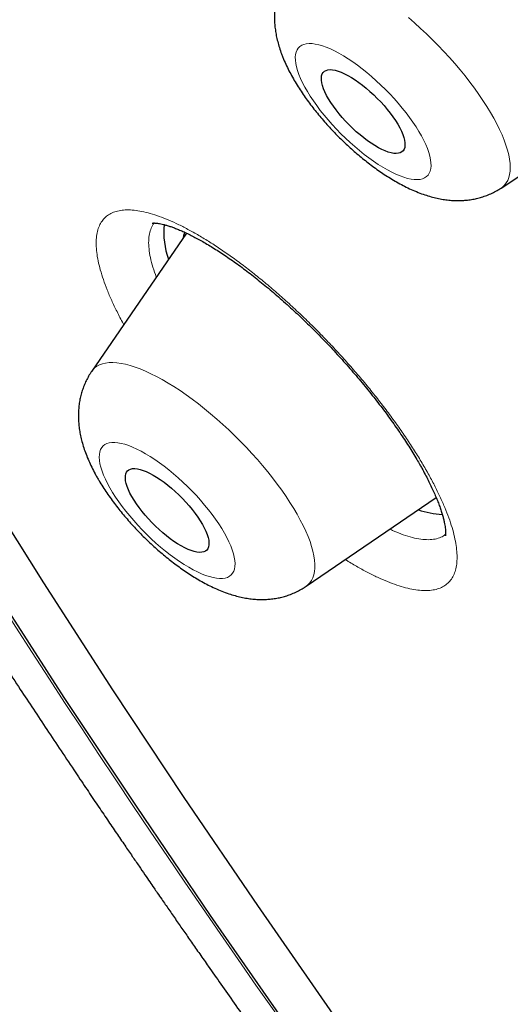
# Model space of a CAD drawing. Header units: millimetres. Extents: x 8 to 450, y 12 to 574.
# Tile 16 of 656: x 370.27 to 374.21, y 165.17 to 173.08. Entities that reach past the tile are written whole.
import ezdxf

# ---------------------------------------------------------------- set-up
doc = ezdxf.new("R2010")
doc.units = ezdxf.units.MM

msp = doc.modelspace()

# ---------------------------------------------------------------- linework, layer by layer
at = {"color": 7, "linetype": 'Continuous', "lineweight": 30}
for p, q in [((374.1368, 171.7299), (375.211, 172.4373)), ((371.6064, 171.3679), (370.8452, 170.2565)), ((372.5688, 168.5286), (373.6148, 169.2413))]:
    msp.add_line(p, q, dxfattribs=at)
at = {"color": 7, "linetype": 'Continuous', "lineweight": 30, "flags": 128}
for points in [[(372.4144, 165.0007), (371.8009, 165.8823), (371.2044, 166.7602), (370.6253, 167.6338), (370.0642, 168.5026), (369.5212, 169.366), (368.9969, 170.2232), (368.4916, 171.0739), (368.0056, 171.9173), (367.5392, 172.7529), (367.0929, 173.5802), (366.6668, 174.3985), (366.2613, 175.2073), (365.8766, 176.0061), (365.5131, 176.7942), (365.1709, 177.5712), (364.8504, 178.3366), (364.5516, 179.0897), (364.2749, 179.8301), (364.0204, 180.5573), (363.7883, 181.2708)], [(372.7877, 165.0891), (372.1802, 165.9619), (371.5896, 166.8311), (371.0163, 167.6961), (370.4607, 168.5563), (369.9231, 169.4111), (369.404, 170.2599), (368.9037, 171.1021), (368.4225, 171.9372), (367.9608, 172.7646), (367.5188, 173.5836), (367.0969, 174.3938), (366.6955, 175.1946), (366.3146, 175.9855), (365.9547, 176.7658), (365.6159, 177.5351), (365.2985, 178.2929), (365.0027, 179.0386), (364.7287, 179.7717), (364.4767, 180.4917), (364.2469, 181.1981)], [(373.3457, 172.1608), (373.3542, 172.1362), (373.3601, 172.1133), (373.3632, 172.0923), (373.3637, 172.0733), (373.3615, 172.0564), (373.3565, 172.0419), (373.3489, 172.0299), (373.3388, 172.0203), (373.3261, 172.0134), (373.311, 172.0091), (373.2937, 172.0076), (373.2742, 172.0087), (373.2527, 172.0126), (373.2294, 172.0191), (373.2045, 172.0282), (373.1781, 172.0399), (373.1505, 172.0541), (373.122, 172.0706), (373.0927, 172.0892), (373.0628, 172.11), (373.0327, 172.1326), (373.0026, 172.157), (372.9726, 172.1828), (372.9431, 172.21), (372.9142, 172.2382), (372.8863, 172.2673), (372.8595, 172.297), (372.8341, 172.3271), (372.8102, 172.3573), (372.7881, 172.3874), (372.7679, 172.4172), (372.7498, 172.4464), (372.7339, 172.4748), (372.7204, 172.5021), (372.7094, 172.5282), (372.7009, 172.5528), (372.695, 172.5757), (372.6919, 172.5967), (372.6914, 172.6157), (372.6936, 172.6325), (372.6986, 172.6471), (372.7062, 172.6591), (372.7163, 172.6687), (372.729, 172.6756), (372.7441, 172.6799), (372.7614, 172.6814), (372.7809, 172.6803), (372.8024, 172.6764), (372.8257, 172.6699), (372.8506, 172.6607), (372.877, 172.649), (372.9046, 172.6349), (372.9331, 172.6184), (372.9624, 172.5997), (372.9923, 172.579), (373.0224, 172.5564), (373.0525, 172.532), (373.0825, 172.5062), (373.112, 172.479), (373.1409, 172.4508), (373.1688, 172.4217), (373.1956, 172.392), (373.221, 172.3619), (373.2449, 172.3317), (373.267, 172.3015), (373.2872, 172.2718), (373.3053, 172.2426), (373.3212, 172.2142), (373.3347, 172.1869), (373.3457, 172.1608)], [(371.5928, 171.3747), (371.5841, 171.3489), (371.5794, 171.3285)], [(371.7354, 169.0261), (371.7505, 168.998), (371.7631, 168.9711), (371.7733, 168.9456), (371.7808, 168.9215), (371.7857, 168.8993), (371.788, 168.8789), (371.7875, 168.8607), (371.7843, 168.8446), (371.7785, 168.831), (371.77, 168.8198), (371.7589, 168.8111), (371.7454, 168.8051), (371.7295, 168.8018), (371.7114, 168.8012), (371.6912, 168.8033), (371.669, 168.8081), (371.6451, 168.8155), (371.6197, 168.8255), (371.5929, 168.8381), (371.565, 168.8531), (371.5361, 168.8703), (371.5066, 168.8898), (371.4766, 168.9112), (371.4465, 168.9344), (371.4164, 168.9593), (371.3865, 168.9856), (371.3572, 169.0132), (371.3287, 169.0417), (371.3011, 169.0711), (371.2748, 169.101), (371.2499, 169.1311), (371.2266, 169.1613), (371.2051, 169.1914), (371.1856, 169.221), (371.1683, 169.2499), (371.1532, 169.278), (371.1405, 169.3049), (371.1304, 169.3304), (371.1228, 169.3545), (371.1179, 169.3767), (371.1157, 169.3971), (371.1161, 169.4153), (371.1193, 169.4314), (371.1252, 169.4451), (371.1337, 169.4563), (371.1447, 169.4649), (371.1583, 169.4709), (371.1741, 169.4742), (371.1923, 169.4748), (371.2125, 169.4727), (371.2346, 169.468), (371.2585, 169.4605), (371.2839, 169.4505), (371.3107, 169.4379), (371.3387, 169.4229), (371.3675, 169.4057), (371.397, 169.3862), (371.427, 169.3648), (371.4572, 169.3416), (371.4873, 169.3167), (371.5171, 169.2904), (371.5464, 169.2628), (371.575, 169.2343), (371.6025, 169.2049), (371.6289, 169.1751), (371.6538, 169.1449), (371.6771, 169.1147), (371.6986, 169.0846), (371.718, 169.055), (371.7354, 169.0261)]]:
    msp.add_lwpolyline(points, dxfattribs=at)
at = {"color": 252, "linetype": 'Continuous', "lineweight": 0, "flags": 128}
for points in [[(373.3918, 173.1001), (373.4409, 173.0574), (373.4895, 173.0135), (373.5375, 172.9684), (373.5848, 172.9222), (373.6313, 172.8751), (373.6768, 172.8273), (373.7212, 172.7788), (373.7643, 172.7299), (373.8061, 172.6806), (373.8464, 172.6311), (373.8851, 172.5816), (373.922, 172.5322), (373.9571, 172.483), (373.9903, 172.4341), (374.0215, 172.3859), (374.0505, 172.3382), (374.0773, 172.2914), (374.1019, 172.2455), (374.124, 172.2008), (374.1438, 172.1572), (374.161, 172.1149)], [(372.511, 172.6427), (372.5246, 172.61), (372.5407, 172.5759), (372.5591, 172.5408), (372.5797, 172.5047), (372.6026, 172.4679), (372.6276, 172.4304), (372.6544, 172.3925), (372.6831, 172.3544), (372.7135, 172.3162), (372.7454, 172.2782), (372.7787, 172.2405), (372.8132, 172.2033), (372.8488, 172.1668), (372.8852, 172.1311), (372.9223, 172.0965), (372.9599, 172.0631), (372.9979, 172.0311), (373.036, 172.0006), (373.074, 171.9717), (373.1118, 171.9447), (373.1492, 171.9197), (373.1861, 171.8967), (373.2221, 171.8759), (373.2572, 171.8573), (373.2912, 171.8412), (373.3239, 171.8275), (373.3552, 171.8163), (373.3848, 171.8077), (373.4127, 171.8017), (373.4388, 171.7983), (373.4628, 171.7976), (373.4848, 171.7996), (373.5044, 171.8042), (373.5218, 171.8115), (373.5368, 171.8214), (373.5492, 171.8338), (373.5592, 171.8487), (373.5665, 171.866), (373.5713, 171.8856), (373.5733, 171.9075), (373.5727, 171.9315), (373.5695, 171.9575), (373.5636, 171.9854), (373.5551, 172.0151), (373.5441, 172.0463), (373.5305, 172.079), (373.5144, 172.113), (373.496, 172.1482), (373.4754, 172.1842), (373.4525, 172.2211), (373.4276, 172.2586), (373.4007, 172.2965), (373.372, 172.3346), (373.3416, 172.3728), (373.3097, 172.4108), (373.2764, 172.4485), (373.2419, 172.4857), (373.2063, 172.5222), (373.1699, 172.5579), (373.1328, 172.5925), (373.0952, 172.6259), (373.0572, 172.6579), (373.0192, 172.6884), (372.9811, 172.7172), (372.9433, 172.7442), (372.9059, 172.7693), (372.869, 172.7923), (372.833, 172.8131), (372.7979, 172.8316), (372.7639, 172.8478), (372.7312, 172.8615), (372.6999, 172.8727), (372.6703, 172.8813), (372.6424, 172.8873), (372.6163, 172.8906), (372.5923, 172.8913), (372.5704, 172.8894), (372.5507, 172.8847), (372.5333, 172.8775), (372.5183, 172.8676), (372.5059, 172.8552), (372.4959, 172.8403), (372.4886, 172.823), (372.4838, 172.8034), (372.4818, 172.7815), (372.4824, 172.7575), (372.4856, 172.7315), (372.4915, 172.7036), (372.5, 172.6739), (372.511, 172.6427)], [(374.161, 172.1149), (374.1757, 172.0742), (374.1879, 172.035), (374.1974, 171.9975), (374.2043, 171.9618), (374.2086, 171.928), (374.2101, 171.8962), (374.209, 171.8666), (374.2052, 171.8391), (374.1988, 171.8139), (374.1897, 171.791), (374.178, 171.7706), (374.1637, 171.7526), (374.1468, 171.7372), (374.1368, 171.7299)], [(370.8452, 170.2565), (370.8531, 170.267), (370.8689, 170.2835), (370.8873, 170.2974), (370.9081, 170.3087), (370.9314, 170.3174), (370.9569, 170.3234), (370.9848, 170.3267), (371.0148, 170.3274), (371.0469, 170.3254), (371.0809, 170.3207), (371.1169, 170.3133), (371.1547, 170.3033), (371.1941, 170.2907), (371.2351, 170.2755), (371.2775, 170.2578), (371.3213, 170.2375), (371.3662, 170.2149), (371.4122, 170.1899), (371.4592, 170.1626), (371.5069, 170.1332), (371.5552, 170.1016), (371.6041, 170.068), (371.6533, 170.0324), (371.7027, 169.9951), (371.7522, 169.956), (371.8016, 169.9153), (371.8508, 169.8732), (371.8996, 169.8297), (371.948, 169.785), (371.9956, 169.7392), (372.0425, 169.6924), (372.0885, 169.6448), (372.1334, 169.5965), (372.1771, 169.5477), (372.2195, 169.4985), (372.2604, 169.449), (372.2998, 169.3994), (372.3374, 169.3499), (372.3733, 169.3005), (372.4073, 169.2515), (372.4393, 169.2029), (372.4692, 169.1549), (372.497, 169.1077)], [(370.9915, 169.3197), (371.0131, 169.2832), (371.0368, 169.2461), (371.0626, 169.2085), (371.0902, 169.1704), (371.1196, 169.1323), (371.1507, 169.0941), (371.1832, 169.0562), (371.217, 169.0187), (371.2519, 168.9818), (371.2878, 168.9456), (371.3246, 168.9103), (371.3619, 168.8762), (371.3997, 168.8433), (371.4377, 168.8119), (371.4758, 168.7821), (371.5138, 168.754), (371.5515, 168.7278), (371.5887, 168.7035), (371.6252, 168.6814), (371.6609, 168.6615), (371.6955, 168.644), (371.729, 168.6288), (371.7612, 168.6161), (371.7918, 168.606), (371.8207, 168.5984), (371.8479, 168.5935), (371.8731, 168.5912), (371.8963, 168.5916), (371.9174, 168.5947), (371.9361, 168.6004), (371.9525, 168.6087), (371.9665, 168.6196), (371.9779, 168.6331), (371.9868, 168.649), (371.9931, 168.6672), (371.9967, 168.6878), (371.9977, 168.7106), (371.996, 168.7354), (371.9917, 168.7622), (371.9847, 168.7908), (371.9752, 168.8212), (371.9631, 168.853), (371.9485, 168.8863), (371.9315, 168.9208), (371.9121, 168.9563), (371.8905, 168.9928), (371.8668, 169.0299), (371.8411, 169.0676), (371.8134, 169.1056), (371.784, 169.1437), (371.753, 169.1819), (371.7205, 169.2198), (371.6867, 169.2573), (371.6517, 169.2942), (371.6158, 169.3304), (371.5791, 169.3657), (371.5417, 169.3998), (371.504, 169.4327), (371.4659, 169.4641), (371.4278, 169.4939), (371.3899, 169.522), (371.3522, 169.5482), (371.315, 169.5725), (371.2784, 169.5946), (371.2428, 169.6145), (371.2081, 169.6321), (371.1746, 169.6472), (371.1425, 169.6599), (371.1119, 169.67), (371.0829, 169.6776), (371.0557, 169.6825), (371.0305, 169.6848), (371.0073, 169.6844), (370.9863, 169.6813), (370.9675, 169.6756), (370.9511, 169.6673), (370.9372, 169.6564), (370.9257, 169.6429), (370.9169, 169.627), (370.9106, 169.6088), (370.9069, 169.5882), (370.906, 169.5654), (370.9076, 169.5406), (370.912, 169.5138), (370.9189, 169.4852), (370.9285, 169.4548), (370.9406, 169.423), (370.9552, 169.3897), (370.9722, 169.3552), (370.9915, 169.3197)], [(372.497, 169.1077), (372.5224, 169.0614), (372.5456, 169.0161), (372.5663, 168.972), (372.5845, 168.9292), (372.6003, 168.8878), (372.6135, 168.8479), (372.6241, 168.8097), (372.632, 168.7732), (372.6373, 168.7386), (372.6399, 168.706), (372.6399, 168.6755), (372.6371, 168.6471), (372.6317, 168.621), (372.6236, 168.5972), (372.613, 168.5757), (372.5997, 168.5568), (372.5838, 168.5403), (372.5658, 168.5266)]]:
    msp.add_lwpolyline(points, dxfattribs=at)
at = {"color": 7, "linetype": 'Continuous', "lineweight": 30}
for centre, radius, start, end in [((372.0778, 171.3758), 0.653, 174.69399, 199.52329), ((373.7266, 169.9291), 0.8259, 251.99999, 265.63977)]:
    msp.add_arc(centre, radius, start, end, dxfattribs=at)
at = {"color": 252, "linetype": 'Continuous', "lineweight": 0}
for points, knots in [([(364.4884, 195.4899), (364.5249, 195.5311), (364.765, 195.8021), (365.3112, 196.2003), (366.1301, 196.6762), (367.059, 197.033), (368.0826, 197.2816), (369.2012, 197.4182), (370.4103, 197.443), (371.7063, 197.3559), (373.085, 197.1571), (374.5423, 196.8473), (376.0734, 196.4274), (377.6735, 195.8987), (379.3377, 195.263), (381.0606, 194.5222), (382.8369, 193.6786), (384.661, 192.735), (386.5271, 191.6942), (388.4294, 190.5595), (390.3619, 189.3346), (392.3184, 188.0232), (394.2929, 186.6295), (396.2792, 185.1579), (398.2709, 183.613), (400.2618, 181.9997), (402.2456, 180.3231), (404.2162, 178.5883), (406.1673, 176.8009), (408.0927, 174.9666), (409.9865, 173.091), (411.8426, 171.1801), (413.6552, 169.2399), (415.4186, 167.2765), (417.1273, 165.296), (418.7759, 163.3048), (420.3591, 161.309), (421.8721, 159.3149), (423.31, 157.3289), (424.6684, 155.3572), (425.9429, 153.4059), (427.1295, 151.4813), (428.2246, 149.5893), (429.2246, 147.7359), (430.1265, 145.927), (430.9273, 144.1683), (431.6246, 142.4652), (432.2162, 140.8231), (432.7002, 139.2473), (433.075, 137.7426), (433.3396, 136.3138), (433.493, 134.9654), (433.5349, 133.7017), (433.465, 132.5265), (433.2834, 131.4438), (432.9917, 130.456), (432.5868, 129.5702), (432.1181, 128.8268), (431.7347, 128.4289), (431.5641, 128.2518)], [0, 0, 0, 0, 0.003203, 0.021066, 0.038929, 0.056792, 0.074655, 0.092519, 0.110382, 0.128245, 0.146108, 0.163971, 0.181834, 0.199697, 0.21756, 0.235424, 0.253287, 0.27115, 0.289013, 0.306876, 0.324739, 0.342602, 0.360465, 0.378329, 0.396192, 0.414055, 0.431918, 0.449781, 0.467644, 0.485507, 0.50337, 0.521234, 0.539097, 0.55696, 0.574823, 0.592686, 0.610549, 0.628412, 0.646275, 0.664139, 0.682002, 0.699865, 0.717728, 0.735591, 0.753454, 0.771317, 0.78918, 0.807044, 0.824907, 0.84277, 0.860633, 0.878496, 0.896359, 0.914222, 0.932085, 0.949949, 0.967812, 0.985675, 1, 1, 1, 1]), ([(391.7592, 143.6363), (388.2797, 146.6967), (380.5749, 154.2454), (370.5129, 166.929), (365.9574, 175.3717), (364.5173, 179.1095)], [0.475075, 0.475075, 0.475075, 0.475075, 0.785398, 1.178097, 1.570796, 1.570796, 1.570796, 1.570796]), ([(371.1031, 170.6331), (371.1018, 170.6353), (371.0816, 170.6708), (371.0487, 170.7355), (371.005, 170.8265), (370.9685, 170.9125), (370.9379, 170.9946), (370.9136, 171.0723), (370.8958, 171.1451), (370.8847, 171.2127), (370.8802, 171.275), (370.8821, 171.3317), (370.8906, 171.3825), (370.9056, 171.427), (370.9272, 171.4651), (370.9553, 171.4966), (370.9895, 171.5216), (371.0298, 171.5398), (371.0759, 171.5512), (371.1279, 171.5554), (371.1854, 171.5526), (371.2482, 171.543), (371.3157, 171.5265), (371.3878, 171.5033), (371.4644, 171.4731), (371.545, 171.4363), (371.6293, 171.3931), (371.7166, 171.3437), (371.8066, 171.2884), (371.8991, 171.2272), (371.9937, 171.1604), (372.0899, 171.0884), (372.1872, 171.0117), (372.2849, 170.9306), (372.3828, 170.8452), (372.4807, 170.756), (372.578, 170.6634), (372.6741, 170.568), (372.7684, 170.4703), (372.8607, 170.3705), (372.9507, 170.2691), (373.0381, 170.1664), (373.1221, 170.0632), (373.2023, 169.9601), (373.2784, 169.8574), (373.3503, 169.7554), (373.4175, 169.6545), (373.4803, 169.5553), (373.5176, 169.491), (373.5362, 169.459)], [0, 0, 0, 0, 0.001532, 0.024033, 0.045648, 0.067337, 0.089051, 0.11074, 0.132355, 0.153969, 0.175657, 0.19737, 0.219058, 0.240673, 0.262302, 0.284005, 0.305733, 0.327436, 0.349065, 0.370719, 0.392446, 0.414199, 0.435927, 0.457581, 0.479254, 0.501002, 0.522774, 0.544522, 0.566196, 0.587875, 0.609629, 0.631408, 0.653162, 0.674842, 0.696512, 0.718256, 0.740025, 0.761769, 0.783438, 0.805086, 0.826808, 0.848555, 0.870277, 0.891924, 0.913491, 0.93513, 0.956794, 0.978434, 1, 1, 1, 1]), ([(371.3486, 171.4487), (371.348, 171.4481), (371.3369, 171.4376), (371.3229, 171.4089), (371.3077, 171.362), (371.302, 171.3058), (371.3046, 171.2423), (371.3161, 171.1713), (371.3353, 171.0956), (371.3547, 171.0407), (371.3641, 171.0142)], [0, 0, 0, 0, 0.007317, 0.150423, 0.293397, 0.43688, 0.580363, 0.723336, 0.866288, 1, 1, 1, 1]), ([(373.5362, 169.459), (373.5365, 169.4585), (373.5548, 169.4262), (373.5895, 169.3629), (373.6354, 169.2713), (373.6756, 169.1831), (373.7096, 169.0988), (373.7374, 169.0187), (373.7586, 168.9434), (373.7734, 168.8728), (373.7817, 168.8073), (373.7835, 168.7474), (373.7788, 168.6934), (373.7673, 168.6455), (373.7492, 168.6038), (373.7248, 168.5684), (373.6941, 168.5396), (373.6573, 168.5176), (373.6144, 168.5026), (373.5655, 168.4945), (373.511, 168.4932), (373.4513, 168.4989), (373.3865, 168.5114), (373.3169, 168.531), (373.2426, 168.5575), (373.1641, 168.5906), (373.082, 168.63), (372.9964, 168.6762), (372.9304, 168.7143), (372.8922, 168.7387), (372.8844, 168.7437)], [0, 0, 0, 0, 0.000508, 0.038451, 0.076523, 0.11464, 0.152712, 0.190655, 0.228597, 0.266668, 0.304783, 0.342855, 0.380797, 0.418765, 0.456862, 0.495004, 0.533101, 0.57107, 0.60908, 0.647219, 0.685403, 0.723543, 0.761553, 0.799603, 0.837782, 0.876005, 0.914185, 0.952234, 0.990303, 1, 1, 1, 1]), ([(373.2427, 168.9878), (373.2519, 168.9834), (373.2896, 168.9652), (373.3506, 168.9421), (373.4249, 168.919), (373.4924, 168.9058), (373.5531, 168.9018), (373.6069, 168.9067), (373.652, 168.9218), (373.6795, 168.9358), (373.6896, 168.9471), (373.69, 168.9475)], [0, 0, 0, 0, 0.043734, 0.180015, 0.315812, 0.45148, 0.587632, 0.723783, 0.859451, 0.994968, 1, 1, 1, 1])]:
    msp.add_open_spline(points, degree=3, knots=knots, dxfattribs=at)
at = {"color": 7, "linetype": 'Continuous', "lineweight": 30}
for points, knots in [([(364.4871, 195.501), (364.4767, 195.4906), (364.4575, 195.4715), (364.432, 195.446), (364.4119, 195.4259), (364.3968, 195.4106), (364.3755, 195.389), (364.3462, 195.3593), (364.3095, 195.3215), (364.2727, 195.2833), (364.238, 195.2468), (364.2064, 195.2131), (364.1777, 195.1823), (364.1499, 195.1523), (364.1214, 195.121), (364.092, 195.0885), (364.0597, 195.0524), (364.025, 195.0131), (363.9894, 194.9722), (363.9552, 194.9324), (363.9211, 194.8923), (363.8856, 194.8498), (363.8506, 194.8074), (363.8178, 194.767), (363.7889, 194.7311), (363.762, 194.6972), (363.7384, 194.6672), (363.7173, 194.64), (363.6974, 194.6142), (363.6761, 194.5864), (363.6528, 194.5556), (363.6282, 194.5228), (363.6043, 194.4905), (363.5829, 194.4613), (363.5639, 194.4352), (363.5463, 194.4108), (363.5289, 194.3865), (363.5132, 194.3643), (363.4984, 194.3433), (363.4842, 194.323), (363.4687, 194.3007), (363.453, 194.2779), (363.4382, 194.2563), (363.4249, 194.2368), (363.4129, 194.2191), (363.4, 194.1998), (363.3856, 194.1783), (363.3693, 194.1536), (363.352, 194.1272), (363.3361, 194.1028), (363.3218, 194.0807), (363.3094, 194.0613), (363.2966, 194.0413), (363.2843, 194.0219), (363.2733, 194.0043), (363.2634, 193.9885), (363.2538, 193.9731), (363.2432, 193.956), (363.2318, 193.9374), (363.2206, 193.9191), (363.2108, 193.9031), (363.2023, 193.889), (363.1885, 193.8661), (363.1692, 193.8339), (363.1448, 193.7924), (363.1208, 193.751), (363.0969, 193.7094), (363.076, 193.6723), (363.058, 193.6401), (363.0425, 193.6121), (363.027, 193.5838), (363.0119, 193.556), (362.997, 193.5282), (362.9762, 193.4893), (362.9492, 193.4378), (362.9172, 193.3756), (362.8853, 193.3122), (362.8543, 193.2492), (362.8229, 193.1841), (362.7939, 193.1224), (362.7652, 193.0603), (362.745, 193.0157), (362.7311, 192.9844), (362.7243, 192.9692), (362.7171, 192.9526), (362.7087, 192.9336), (362.7, 192.9136), (362.6919, 192.8947), (362.6846, 192.8778), (362.6775, 192.8611), (362.6696, 192.8426), (362.6609, 192.8219), (362.6519, 192.8005), (362.6434, 192.78), (362.6355, 192.7608), (362.6276, 192.7416), (362.6193, 192.7211), (362.6106, 192.6995), (362.6022, 192.6787), (362.5948, 192.6601), (362.5882, 192.6432), (362.5814, 192.626), (362.5715, 192.6005), (362.5591, 192.5686), (362.5453, 192.5323), (362.5328, 192.4989), (362.5206, 192.4662), (362.5081, 192.4321), (362.4962, 192.3993), (362.4848, 192.3675), (362.4741, 192.3372), (362.4636, 192.3071), (362.454, 192.2793), (362.4451, 192.2534), (362.4361, 192.227), (362.4265, 192.1981), (362.4162, 192.1671), (362.4059, 192.1357), (362.3962, 192.1057), (362.3872, 192.0778), (362.3784, 192.0499), (362.3692, 192.0205), (362.3587, 191.9865), (362.3476, 191.9503), (362.3364, 191.9128), (362.3258, 191.8768), (362.3167, 191.8456), (362.3093, 191.8199), (362.3036, 191.8002), (362.2982, 191.7809), (362.2922, 191.7598), (362.2836, 191.7288), (362.2731, 191.6905), (362.2631, 191.6531), (362.2554, 191.6244), (362.2498, 191.6031), (362.2443, 191.5819), (362.2389, 191.5611), (362.2335, 191.5399), (362.2278, 191.5171), (362.2208, 191.4894), (362.2127, 191.4565), (362.204, 191.4207), (362.1957, 191.3859), (362.1882, 191.354), (362.1814, 191.3247), (362.1744, 191.2943), (362.1669, 191.261), (362.1586, 191.2238), (362.1505, 191.1863), (362.1417, 191.1451), (362.132, 191.099), (362.1216, 191.048), (362.1116, 190.998), (362.1024, 190.9501), (362.0932, 190.9018), (362.0852, 190.8585), (362.0783, 190.8199), (362.0724, 190.7865), (362.0662, 190.7508), (362.0595, 190.7118), (362.0528, 190.6713), (362.0464, 190.632), (362.0409, 190.597), (362.0354, 190.5614), (362.0297, 190.524), (362.0236, 190.4831), (362.0177, 190.4423), (362.012, 190.4016), (362.0063, 190.3598), (362.0004, 190.3156), (361.994, 190.2666), (361.9876, 190.2146), (361.9812, 190.1613), (361.975, 190.1074), (361.9689, 190.0523), (361.9637, 190.0022), (361.9593, 189.9592), (361.9559, 189.9243), (361.9528, 189.892), (361.95, 189.8613), (361.9472, 189.8311), (361.9444, 189.7992), (361.9417, 189.767), (361.9389, 189.7331), (361.9361, 189.6983), (361.9334, 189.6622), (361.9307, 189.6265), (361.9283, 189.5922), (361.926, 189.5593), (361.9237, 189.5233), (361.9213, 189.4849), (361.9189, 189.445), (361.9168, 189.4081), (361.9149, 189.3723), (361.913, 189.3357), (361.9111, 189.2963), (361.9092, 189.2529), (361.9072, 189.2048), (361.9053, 189.1541), (361.9036, 189.1031), (361.9021, 189.0541), (361.9008, 189.0074), (361.8998, 188.9642), (361.899, 188.9255), (361.8984, 188.8885), (361.8978, 188.8497), (361.8973, 188.8067), (361.8968, 188.7617), (361.8966, 188.7173), (361.8965, 188.6747), (361.8965, 188.633), (361.8966, 188.5933), (361.8968, 188.5553), (361.8971, 188.5182), (361.8975, 188.4796), (361.8981, 188.4311), (361.8991, 188.3721), (361.9005, 188.3061), (361.9021, 188.2428), (361.9039, 188.1818), (361.906, 188.1194), (361.9084, 188.0544), (361.9112, 187.9876), (361.9138, 187.93), (361.9162, 187.881), (361.9182, 187.8429), (361.9201, 187.8068), (361.9219, 187.7741), (361.9236, 187.7446), (361.9252, 187.7177), (361.9268, 187.6917), (361.9284, 187.6662), (361.9301, 187.6395), (361.932, 187.61), (361.9344, 187.5753), (361.9371, 187.5358), (361.9402, 187.4939), (361.9433, 187.4518), (361.9465, 187.4111), (361.9496, 187.3719), (361.9526, 187.3353), (361.9553, 187.302), (361.9579, 187.2724), (361.9604, 187.2435), (361.9631, 187.2123), (361.9664, 187.1766), (361.97, 187.1374), (361.9739, 187.0964), (361.9779, 187.0547), (361.9844, 186.9895), (361.9934, 186.9033), (362.0051, 186.7966), (362.0171, 186.692), (362.0288, 186.5952), (362.0401, 186.5055), (362.0511, 186.4209), (362.0606, 186.35), (362.0685, 186.2927), (362.0745, 186.2498), (362.0803, 186.2082), (362.0858, 186.1703), (362.0903, 186.1393), (362.0939, 186.1151), (362.0965, 186.097), (362.0988, 186.0818), (362.1011, 186.0668), (362.1037, 186.0494), (362.1071, 186.0268), (362.1114, 185.9985), (362.1167, 185.964), (362.1229, 185.9245), (362.1323, 185.8648), (362.1447, 185.7874), (362.1601, 185.6947), (362.1754, 185.6046), (362.1906, 185.5174), (362.2056, 185.4332), (362.2186, 185.3614), (362.2294, 185.3028), (362.2378, 185.2581), (362.2453, 185.2186), (362.2519, 185.1838), (362.2582, 185.1508), (362.2649, 185.1163), (362.2736, 185.0716), (362.2846, 185.0159), (362.2979, 184.9494), (362.3124, 184.8781), (362.328, 184.8023), (362.3465, 184.7139), (362.3676, 184.6151), (362.391, 184.5082), (362.4119, 184.4144), (362.4302, 184.3335), (362.4457, 184.2658), (362.4605, 184.202), (362.4733, 184.1475), (362.4839, 184.1024), (362.4926, 184.0658), (362.5009, 184.031), (362.5102, 183.9927), (362.5211, 183.9476), (362.534, 183.8946), (362.5485, 183.8361), (362.5641, 183.7732), (362.5808, 183.7069), (362.5974, 183.6415), (362.6139, 183.5771), (362.6303, 183.5141), (362.6472, 183.4491), (362.6649, 183.3822), (362.6833, 183.3134), (362.702, 183.2439), (362.7197, 183.1786), (362.7356, 183.1206), (362.7492, 183.0714), (362.7609, 183.0291), (362.7708, 182.9936), (362.7788, 182.9651), (362.7847, 182.9443), (362.7894, 182.9278), (362.7939, 182.9118), (362.7995, 182.8918), (362.8064, 182.8675), (362.8146, 182.8389), (362.8246, 182.8037), (362.8363, 182.7632), (362.8491, 182.7188), (362.8621, 182.6742), (362.881, 182.6095), (362.9059, 182.525), (362.937, 182.4208), (362.9687, 182.316), (363.0015, 182.2086), (363.0361, 182.0969), (363.0659, 182.0019), (363.0902, 181.925), (363.1086, 181.8674), (363.1268, 181.8106), (363.144, 181.7572), (363.1597, 181.7086), (363.1735, 181.6662), (363.1853, 181.6304), (363.1936, 181.6048), (363.1996, 181.5867), (363.2044, 181.5719), (363.2105, 181.5537), (363.2188, 181.5285), (363.2296, 181.4958), (363.2433, 181.4547), (363.2593, 181.4067), (363.277, 181.3538), (363.2956, 181.2988), (363.3206, 181.225), (363.3514, 181.135), (363.3875, 181.0304), (363.4216, 180.9328), (363.4535, 180.842), (363.4831, 180.7583), (363.5107, 180.6811), (363.5366, 180.609), (363.5613, 180.5404), (363.5854, 180.4742), (363.6061, 180.4174), (363.6237, 180.3695), (363.6383, 180.33), (363.6525, 180.2916), (363.6662, 180.2545), (363.6791, 180.2199), (363.6903, 180.1899), (363.6994, 180.1654), (363.7066, 180.146), (363.713, 180.129), (363.7194, 180.112), (363.7266, 180.0929), (363.7346, 180.0716), (363.7435, 180.0481), (363.7553, 180.0167), (363.7706, 179.9764), (363.7897, 179.926), (363.8111, 179.8701), (363.8364, 179.8042), (363.8659, 179.7275), (363.9003, 179.639), (363.9382, 179.542), (363.9798, 179.4364), (364.0252, 179.3219), (364.0663, 179.2193), (364.102, 179.1309), (364.1312, 179.0587), (364.1617, 178.9839), (364.1933, 178.9066), (364.2262, 178.8266), (364.2604, 178.744), (364.2956, 178.6594), (364.3247, 178.5898), (364.3465, 178.5382), (364.3597, 178.5067), (364.3706, 178.481), (364.379, 178.461), (364.3852, 178.4463), (364.3903, 178.4344), (364.3968, 178.4189), (364.4062, 178.3969), (364.4189, 178.3669), (364.4346, 178.3299), (364.4537, 178.2854), (364.4762, 178.2327), (364.5016, 178.1735), (364.5293, 178.1094), (364.558, 178.043), (364.5992, 177.9484), (364.6518, 177.8283), (364.7135, 177.6885), (364.771, 177.5593), (364.8245, 177.44), (364.8774, 177.3228), (364.9316, 177.2034), (364.98, 177.0976), (365.0221, 177.0061), (365.057, 176.9305), (365.093, 176.8528), (365.1302, 176.7728), (365.1686, 176.6907), (365.2076, 176.6077), (365.2422, 176.5343), (365.2711, 176.4732), (365.2935, 176.426), (365.3133, 176.3845), (365.3303, 176.3487), (365.3446, 176.3188), (365.3561, 176.2947), (365.3652, 176.2758), (365.374, 176.2574), (365.3841, 176.2363), (365.397, 176.2093), (365.4125, 176.1771), (365.4324, 176.1359), (365.457, 176.0849), (365.4869, 176.0232), (365.521, 175.953), (365.5593, 175.8742), (365.602, 175.7869), (365.6623, 175.6643), (365.7402, 175.5069), (365.8359, 175.3151), (365.936, 175.1164), (366.0405, 174.9108), (366.1496, 174.6982), (366.2426, 174.5188), (366.3178, 174.3745), (366.3734, 174.2685), (366.4275, 174.1657), (366.475, 174.0758), (366.5152, 174), (366.5487, 173.937), (366.5792, 173.8798), (366.604, 173.8333), (366.6238, 173.7964), (366.639, 173.7681), (366.6526, 173.7427), (366.6643, 173.7209), (366.6741, 173.7028), (366.6836, 173.685), (366.6954, 173.6631), (366.7118, 173.6327), (366.7335, 173.5925), (366.7604, 173.5426), (366.8194, 173.4338), (366.9079, 173.2713), (367.0239, 173.0601), (367.1374, 172.8551), (367.2483, 172.6564), (367.3565, 172.4639), (367.4641, 172.2736), (367.5711, 172.086), (367.6771, 171.9013), (367.7795, 171.724), (367.8716, 171.5654), (367.9538, 171.4247), (368.0263, 171.3012), (368.0956, 171.1835), (368.1616, 171.072), (368.2234, 170.9679), (368.2809, 170.8713), (368.3336, 170.7832), (368.3813, 170.7035), (368.4241, 170.6322), (368.4619, 170.5694), (368.4946, 170.5154), (368.522, 170.4699), (368.5443, 170.4331), (368.5617, 170.4043), (368.5728, 170.386), (368.5792, 170.3756), (368.5832, 170.3689), (368.5893, 170.3588), (368.5989, 170.343), (368.6116, 170.322), (368.6266, 170.2974), (368.6433, 170.27), (368.6657, 170.2332), (368.6948, 170.1854), (368.7314, 170.1255), (368.7722, 170.0588), (368.8169, 169.9859), (368.8793, 169.8845), (368.9568, 169.7589), (369.0482, 169.6114), (369.1372, 169.4687), (369.2234, 169.3308), (369.306, 169.1993), (369.3799, 169.0821), (369.4473, 168.9757), (369.5107, 168.8759), (369.5776, 168.7707), (369.6533, 168.6521), (369.7385, 168.5193), (369.8337, 168.3714), (369.9347, 168.2153), (370.0416, 168.0508), (370.1544, 167.8781), (370.2665, 167.7073), (370.3774, 167.5392), (370.4864, 167.3748), (370.5998, 167.2044), (370.7074, 167.0437), (370.8055, 166.8977), (370.8904, 166.7717), (370.9692, 166.6553), (371.0421, 166.548), (371.1089, 166.4498), (371.1695, 166.361), (371.2234, 166.2822), (371.2704, 166.2136), (371.3106, 166.1551), (371.3439, 166.1067), (371.3758, 166.0604), (371.4154, 166.0028), (371.4664, 165.929), (371.5254, 165.8438), (371.5863, 165.756), (371.6489, 165.6659), (371.7146, 165.5716), (371.793, 165.4594), (371.8852, 165.3279), (371.9922, 165.1758), (372.1057, 165.015), (372.2273, 164.8437), (372.3571, 164.6615), (372.4953, 164.4685), (372.6409, 164.2662), (372.7823, 164.0706), (372.9187, 163.883), (373.0494, 163.7038), (373.1865, 163.5168), (373.3256, 163.328), (373.4668, 163.1371), (373.6098, 162.9447), (373.7595, 162.7442), (373.9162, 162.5353), (374.0799, 162.3182), (374.2507, 162.0929), (374.4287, 161.8593), (374.614, 161.6175), (374.8067, 161.3674), (375.0069, 161.1091), (375.2147, 160.8425), (375.4302, 160.5678), (375.6535, 160.2849), (375.8847, 159.9938), (376.124, 159.6945), (376.3754, 159.3821), (376.6395, 159.0562), (376.9167, 158.7167), (377.2031, 158.3684), (377.499, 158.0114), (377.8044, 157.6457), (378.1164, 157.275), (378.4349, 156.8995), (378.7599, 156.5196), (379.0943, 156.1316), (379.4382, 155.7359), (379.7897, 155.3349), (380.1487, 154.9288), (380.5151, 154.5178), (380.8911, 154.0996), (381.2626, 153.6901), (381.629, 153.2896), (381.9896, 152.8987), (382.358, 152.5025), (382.7344, 152.1011), (383.1188, 151.6946), (383.5112, 151.2831), (383.9117, 150.8667), (384.3133, 150.4527), (384.7159, 150.0414), (385.119, 149.633), (385.5295, 149.2206), (385.9473, 148.8045), (386.3725, 148.3848), (386.7966, 147.9698), (387.2194, 147.5597), (387.6405, 147.1548), (388.0681, 146.7472), (388.5022, 146.3371), (388.9427, 145.9246), (389.3897, 145.5098), (389.8431, 145.093), (390.3029, 144.6743), (390.769, 144.2538), (391.2385, 143.8345), (391.6537, 143.4668), (391.9119, 143.2411), (392.013, 143.1527)], [0, 0, 0, 0, 0.000614, 0.001131, 0.001553, 0.001884, 0.00219, 0.00322, 0.00434, 0.005476, 0.006696, 0.007753, 0.008667, 0.009662, 0.010662, 0.011714, 0.012849, 0.014226, 0.015603, 0.01691, 0.018193, 0.019606, 0.021135, 0.022415, 0.023624, 0.024726, 0.025757, 0.026569, 0.027414, 0.028305, 0.029303, 0.030447, 0.031525, 0.032456, 0.033293, 0.034064, 0.034835, 0.035647, 0.036216, 0.036868, 0.037603, 0.038367, 0.03906, 0.039681, 0.040234, 0.040757, 0.041526, 0.042284, 0.043113, 0.044028, 0.044601, 0.045212, 0.045861, 0.046489, 0.04704, 0.047515, 0.047965, 0.048489, 0.049118, 0.049704, 0.050202, 0.050612, 0.051018, 0.052334, 0.05361, 0.054853, 0.056154, 0.057449, 0.058253, 0.059105, 0.060005, 0.060833, 0.061631, 0.062526, 0.064362, 0.066283, 0.068113, 0.070042, 0.071899, 0.073898, 0.075496, 0.077368, 0.077822, 0.078229, 0.078704, 0.079267, 0.079891, 0.080446, 0.080913, 0.081365, 0.081896, 0.082518, 0.083164, 0.083755, 0.084292, 0.084826, 0.085414, 0.086056, 0.086684, 0.08721, 0.087656, 0.088133, 0.088687, 0.089841, 0.090862, 0.091789, 0.09269, 0.093648, 0.094686, 0.095476, 0.096346, 0.097244, 0.098015, 0.098689, 0.099426, 0.100239, 0.101112, 0.102026, 0.102871, 0.103624, 0.104357, 0.105191, 0.106074, 0.107192, 0.108197, 0.109179, 0.110166, 0.110776, 0.111297, 0.11179, 0.112368, 0.113034, 0.114337, 0.115509, 0.116098, 0.116681, 0.117256, 0.117823, 0.118381, 0.11898, 0.119681, 0.120631, 0.121651, 0.122588, 0.123442, 0.124228, 0.124959, 0.125886, 0.126912, 0.127951, 0.128893, 0.130212, 0.13164, 0.132961, 0.134193, 0.135447, 0.136788, 0.137623, 0.1385, 0.139419, 0.140439, 0.141563, 0.142604, 0.143517, 0.144305, 0.145381, 0.146438, 0.14749, 0.148551, 0.149603, 0.150727, 0.151974, 0.15339, 0.15473, 0.156075, 0.157525, 0.158945, 0.159906, 0.160797, 0.161602, 0.162362, 0.163127, 0.163899, 0.164773, 0.16557, 0.166463, 0.167397, 0.168292, 0.169149, 0.169972, 0.170767, 0.171847, 0.172847, 0.173741, 0.174605, 0.17551, 0.176466, 0.177537, 0.178733, 0.180028, 0.181284, 0.182492, 0.18364, 0.184711, 0.185668, 0.186475, 0.187418, 0.188498, 0.189616, 0.190692, 0.191726, 0.192713, 0.193708, 0.194601, 0.19546, 0.196382, 0.19738, 0.198955, 0.200616, 0.202103, 0.203479, 0.204967, 0.206534, 0.208081, 0.209705, 0.21061, 0.211536, 0.212384, 0.213149, 0.21383, 0.21445, 0.215039, 0.215649, 0.21623, 0.216903, 0.217709, 0.218649, 0.219653, 0.220626, 0.221568, 0.222479, 0.223336, 0.224102, 0.224775, 0.225379, 0.226094, 0.226918, 0.227838, 0.22878, 0.229731, 0.23069, 0.233239, 0.235611, 0.237938, 0.240319, 0.242141, 0.243981, 0.245898, 0.24684, 0.247808, 0.248781, 0.249639, 0.25036, 0.250857, 0.251259, 0.251566, 0.25187, 0.252254, 0.252719, 0.253371, 0.254134, 0.255009, 0.255995, 0.258087, 0.260126, 0.262091, 0.263982, 0.2658, 0.26754, 0.268608, 0.269565, 0.270411, 0.271146, 0.271803, 0.272537, 0.273365, 0.27468, 0.276109, 0.277629, 0.279241, 0.280944, 0.283255, 0.285514, 0.287712, 0.289173, 0.290606, 0.291963, 0.293173, 0.294021, 0.294779, 0.295459, 0.296191, 0.29717, 0.298269, 0.299486, 0.300801, 0.302169, 0.303588, 0.304845, 0.306139, 0.30747, 0.308839, 0.310245, 0.311689, 0.313089, 0.314227, 0.315225, 0.316083, 0.3168, 0.317377, 0.317814, 0.318062, 0.318378, 0.318781, 0.319272, 0.319849, 0.320514, 0.321398, 0.322299, 0.323195, 0.324087, 0.326192, 0.328271, 0.330333, 0.332462, 0.334679, 0.336982, 0.338098, 0.339234, 0.340385, 0.341453, 0.342388, 0.343245, 0.343948, 0.344497, 0.344747, 0.345009, 0.345366, 0.345819, 0.346485, 0.347287, 0.348226, 0.349295, 0.350381, 0.351438, 0.3536, 0.355624, 0.357511, 0.359261, 0.360873, 0.362347, 0.36371, 0.365023, 0.366289, 0.367508, 0.368281, 0.369033, 0.369766, 0.370478, 0.371156, 0.371737, 0.372192, 0.372552, 0.372841, 0.373161, 0.373523, 0.373927, 0.374373, 0.374861, 0.375712, 0.376666, 0.377723, 0.378884, 0.3804, 0.382062, 0.383883, 0.385865, 0.388009, 0.390314, 0.391612, 0.392956, 0.394347, 0.395784, 0.397266, 0.398795, 0.40037, 0.40196, 0.402648, 0.403228, 0.403702, 0.404069, 0.404329, 0.404516, 0.404726, 0.405183, 0.405734, 0.406379, 0.407224, 0.408191, 0.409278, 0.410483, 0.411714, 0.412921, 0.415672, 0.41829, 0.420556, 0.422713, 0.424778, 0.426922, 0.429184, 0.430506, 0.431865, 0.433262, 0.434696, 0.436168, 0.437677, 0.439157, 0.440104, 0.440948, 0.441689, 0.442325, 0.442859, 0.443289, 0.443615, 0.443868, 0.444271, 0.444738, 0.445311, 0.44599, 0.446936, 0.448032, 0.449278, 0.450674, 0.452219, 0.453915, 0.457176, 0.460554, 0.464043, 0.467645, 0.471359, 0.475185, 0.477024, 0.478887, 0.480709, 0.48237, 0.483559, 0.484648, 0.485636, 0.486523, 0.487058, 0.487548, 0.487991, 0.488369, 0.488677, 0.488931, 0.489288, 0.489813, 0.490505, 0.491364, 0.492391, 0.496126, 0.499749, 0.503257, 0.506652, 0.509933, 0.5131, 0.51636, 0.519491, 0.522492, 0.525363, 0.527527, 0.529612, 0.531608, 0.533474, 0.535236, 0.536857, 0.538335, 0.539671, 0.540865, 0.541917, 0.542826, 0.543579, 0.544196, 0.544676, 0.54502, 0.545117, 0.545198, 0.545354, 0.545624, 0.545991, 0.546405, 0.546861, 0.547361, 0.548251, 0.549252, 0.550364, 0.551587, 0.552901, 0.555432, 0.557862, 0.560259, 0.562548, 0.564729, 0.566801, 0.568372, 0.570016, 0.571755, 0.573589, 0.575895, 0.578335, 0.580909, 0.583617, 0.586459, 0.589434, 0.592037, 0.594735, 0.597526, 0.600413, 0.602631, 0.604691, 0.606593, 0.608335, 0.60995, 0.6114, 0.612684, 0.613803, 0.614757, 0.615546, 0.61617, 0.61702, 0.618358, 0.619779, 0.621185, 0.622645, 0.62418, 0.625788, 0.628121, 0.630593, 0.633205, 0.635957, 0.638939, 0.642071, 0.64535, 0.648778, 0.651576, 0.654466, 0.657476, 0.660653, 0.66363, 0.66674, 0.669982, 0.673356, 0.676864, 0.680503, 0.684276, 0.688181, 0.692218, 0.696388, 0.700691, 0.705126, 0.709694, 0.714394, 0.719227, 0.724192, 0.729536, 0.735025, 0.740659, 0.746439, 0.752364, 0.758435, 0.764474, 0.77065, 0.776964, 0.783415, 0.790003, 0.796607, 0.803344, 0.810212, 0.817213, 0.823576, 0.830045, 0.836619, 0.843299, 0.850084, 0.856976, 0.863972, 0.871075, 0.877923, 0.884866, 0.891904, 0.899038, 0.906268, 0.913593, 0.920586, 0.927665, 0.934828, 0.942076, 0.949409, 0.956827, 0.964329, 0.971916, 0.979587, 0.987343, 0.995043, 1, 1, 1, 1]), ([(372.924, 174.662), (372.9239, 174.662), (372.9238, 174.662), (372.9269, 174.6625), (372.9333, 174.6631), (372.943, 174.6632), (372.9553, 174.6627), (372.9707, 174.6612), (372.9891, 174.6585), (373.0103, 174.6544), (373.0336, 174.6488), (373.0585, 174.6418), (373.0851, 174.6334), (373.1149, 174.6229), (373.1479, 174.6102), (373.1838, 174.595), (373.2217, 174.5777), (373.2619, 174.5581), (373.3038, 174.5363), (373.3475, 174.5123), (373.3926, 174.4862), (373.4395, 174.4578), (373.4876, 174.4273), (373.5367, 174.3948), (373.5867, 174.3605), (373.6377, 174.3241), (373.6899, 174.2856), (373.743, 174.2451), (373.7968, 174.2027), (373.8511, 174.1586), (373.9056, 174.113), (373.9601, 174.066), (374.0144, 174.0179), (374.0686, 173.9685), (374.1228, 173.9178), (374.177, 173.8657), (374.2311, 173.8123), (374.2849, 173.7578), (374.3383, 173.7024), (374.3909, 173.6463), (374.4426, 173.5898), (374.4932, 173.533), (374.5427, 173.476), (374.5913, 173.4185), (374.639, 173.3605), (374.6856, 173.3023), (374.7306, 173.2444), (374.7742, 173.1868), (374.8162, 173.1296), (374.8568, 173.0727), (374.8958, 173.0161), (374.9333, 172.96), (374.9689, 172.9048), (375.0027, 172.8503), (375.0346, 172.7969), (375.0646, 172.7447), (375.0924, 172.6941), (375.1182, 172.6449), (375.1419, 172.5972), (375.1636, 172.551), (375.1833, 172.5067), (375.1975, 172.4722), (375.2082, 172.4449), (375.218, 172.4188), (375.2293, 172.3867), (375.2405, 172.3515), (375.2498, 172.3187), (375.2569, 172.2895), (375.2624, 172.2631), (375.2664, 172.2394), (375.2692, 172.2174), (375.2707, 172.1981), (375.271, 172.1822), (375.2707, 172.17), (375.2698, 172.1608), (375.2688, 172.1548), (375.2681, 172.1521), (375.2682, 172.1523), (375.2682, 172.1524)], [0, 0, 0, 0, 0.006677, 0.019058, 0.030986, 0.042717, 0.054424, 0.066359, 0.078094, 0.090224, 0.102684, 0.114063, 0.125586, 0.137646, 0.15076, 0.163948, 0.177245, 0.190676, 0.204518, 0.218041, 0.231859, 0.24586, 0.259943, 0.273981, 0.287952, 0.302103, 0.316398, 0.330804, 0.345285, 0.359807, 0.374334, 0.388823, 0.40325, 0.417625, 0.432055, 0.446596, 0.461219, 0.475893, 0.490589, 0.505266, 0.519891, 0.534434, 0.54889, 0.563382, 0.577997, 0.592643, 0.607189, 0.621555, 0.636006, 0.65043, 0.664837, 0.679262, 0.693714, 0.707965, 0.722312, 0.736571, 0.750657, 0.764517, 0.778592, 0.792444, 0.806235, 0.82, 0.825936, 0.833454, 0.846743, 0.859893, 0.872939, 0.885915, 0.89741, 0.909372, 0.92217, 0.934725, 0.94697, 0.958861, 0.970387, 0.982648, 0.994387, 1, 1, 1, 1]), ([(372.4156, 173.4548), (372.4087, 173.4441), (372.3943, 173.4215), (372.3754, 173.3853), (372.3584, 173.3467), (372.3442, 173.3071), (372.3327, 173.2667), (372.3239, 173.2257), (372.3178, 173.184), (372.3144, 173.1417), (372.3135, 173.0989), (372.3153, 173.0553), (372.3197, 173.0109), (372.3269, 172.9653), (372.337, 172.9184), (372.3503, 172.87), (372.3639, 172.8284), (372.3734, 172.8031), (372.3767, 172.7943)], [0, 0, 0, 0, 0.052465, 0.111089, 0.169713, 0.22847, 0.287513, 0.347022, 0.407214, 0.468353, 0.530764, 0.594839, 0.661052, 0.729944, 0.802092, 0.878002, 0.957892, 1, 1, 1, 1]), ([(372.3767, 172.7943), (372.3804, 172.785), (372.3912, 172.7576), (372.4112, 172.7128), (372.4374, 172.66), (372.4658, 172.6081), (372.496, 172.5573), (372.5278, 172.5076), (372.5611, 172.459), (372.5956, 172.4114), (372.6314, 172.3648), (372.6684, 172.319), (372.7065, 172.2741), (372.7456, 172.2301), (372.7858, 172.187), (372.827, 172.1448), (372.869, 172.1036), (372.9119, 172.0634), (372.9557, 172.0242), (373.0001, 171.9863), (373.0454, 171.9495), (373.0914, 171.9139), (373.1382, 171.8797), (373.1858, 171.8468), (373.2344, 171.8153), (373.2841, 171.7854), (373.3352, 171.757), (373.3877, 171.7304), (373.4419, 171.7058), (373.4957, 171.6845), (373.5479, 171.667), (373.5974, 171.6532), (373.6454, 171.6426), (373.692, 171.6351), (373.7372, 171.6305), (373.7813, 171.6286), (373.8246, 171.6294), (373.8671, 171.6329), (373.9087, 171.639), (373.9496, 171.6478), (373.991, 171.6595), (374.0327, 171.6746), (374.0741, 171.6934), (374.1088, 171.7118), (374.1288, 171.7251), (374.1363, 171.7301)], [0, 0, 0, 0, 0.014273, 0.041662, 0.068903, 0.095772, 0.122098, 0.147868, 0.173137, 0.197983, 0.222484, 0.246712, 0.27073, 0.294592, 0.318349, 0.342047, 0.36573, 0.389432, 0.413191, 0.437052, 0.461063, 0.485278, 0.50976, 0.534578, 0.559817, 0.58557, 0.611941, 0.639025, 0.66687, 0.695389, 0.721038, 0.745606, 0.76897, 0.79121, 0.812491, 0.832989, 0.852861, 0.872237, 0.891225, 0.909907, 0.928349, 0.948613, 0.968586, 0.988259, 1, 1, 1, 1]), ([(371.3326, 171.4481), (371.3327, 171.4481), (371.3328, 171.4482), (371.3366, 171.4486), (371.3431, 171.4489), (371.3527, 171.4487), (371.3652, 171.4477), (371.3812, 171.4456), (371.4, 171.4422), (371.4216, 171.4373), (371.4461, 171.4307), (371.4732, 171.4222), (371.5029, 171.4118), (371.5348, 171.3995), (371.5694, 171.3849), (371.6064, 171.3681), (371.6451, 171.3492), (371.6856, 171.3282), (371.7277, 171.3052), (371.7718, 171.2797), (371.8177, 171.252), (371.8652, 171.222), (371.9141, 171.1899), (371.9641, 171.1557), (372.0151, 171.1196), (372.0667, 171.0817), (372.1189, 171.0421), (372.1716, 171.0008), (372.2249, 170.9578), (372.279, 170.9129), (372.3336, 170.8663), (372.3885, 170.818), (372.4436, 170.7684), (372.4985, 170.7176), (372.5531, 170.6659), (372.6072, 170.6132), (372.6608, 170.5596), (372.7141, 170.5051), (372.767, 170.4495), (372.8194, 170.3932), (372.8707, 170.3366), (372.9211, 170.2796), (372.9706, 170.2223), (373.0191, 170.1646), (373.0665, 170.1068), (373.1127, 170.0489), (373.1576, 169.9911), (373.2011, 169.9335), (373.2431, 169.8762), (373.2835, 169.8195), (373.3221, 169.7636), (373.359, 169.7085), (373.3941, 169.6541), (373.4276, 169.6005), (373.4574, 169.5507), (373.4811, 169.5098), (373.5035, 169.4699), (373.526, 169.4284), (373.5506, 169.3809), (373.5732, 169.335), (373.5937, 169.2906), (373.6122, 169.2483), (373.6286, 169.2079), (373.6429, 169.1696), (373.6552, 169.1336), (373.6653, 169.1005), (373.6735, 169.0705), (373.6799, 169.0431), (373.6846, 169.0186), (373.6878, 168.9971), (373.6896, 168.9786), (373.6904, 168.9636), (373.6904, 168.9521), (373.6898, 168.9434), (373.6891, 168.9373), (373.6884, 168.9343), (373.6885, 168.9346), (373.6885, 168.9347)], [0, 0, 0, 0, 0.009677, 0.021901, 0.032485, 0.043334, 0.05534, 0.067324, 0.079352, 0.091492, 0.103793, 0.116761, 0.129223, 0.14212, 0.155342, 0.168788, 0.182431, 0.195738, 0.209313, 0.223114, 0.237102, 0.251239, 0.265486, 0.279803, 0.294154, 0.308494, 0.322816, 0.337081, 0.351461, 0.365969, 0.380572, 0.395239, 0.409938, 0.42463, 0.439281, 0.453859, 0.468402, 0.482984, 0.497695, 0.512434, 0.527068, 0.541599, 0.55624, 0.570851, 0.585471, 0.600126, 0.614696, 0.629272, 0.643881, 0.658422, 0.672815, 0.687166, 0.701558, 0.715903, 0.730238, 0.742242, 0.749884, 0.763937, 0.777891, 0.791786, 0.805657, 0.819532, 0.833038, 0.846751, 0.860259, 0.87347, 0.886307, 0.899058, 0.911585, 0.923963, 0.936237, 0.948464, 0.959064, 0.97027, 0.982586, 0.994732, 1, 1, 1, 1]), ([(370.8454, 170.2562), (370.8408, 170.2495), (370.8281, 170.2312), (370.8102, 170.1995), (370.7916, 170.1616), (370.7759, 170.1225), (370.7629, 170.0825), (370.7527, 170.0418), (370.7451, 170.0005), (370.7402, 169.9585), (370.7379, 169.916), (370.7383, 169.8728), (370.7412, 169.8289), (370.7469, 169.784), (370.7554, 169.7379), (370.7669, 169.6903), (370.7815, 169.6411), (370.7996, 169.5901), (370.821, 169.5379), (370.8456, 169.4852), (370.8686, 169.4405), (370.8838, 169.4134), (370.8892, 169.4039)], [0, 0, 0, 0, 0.025501, 0.070209, 0.114865, 0.159566, 0.204418, 0.249546, 0.295101, 0.341262, 0.388249, 0.436333, 0.48584, 0.537156, 0.590712, 0.646936, 0.706141, 0.76832, 0.832904, 0.898749, 0.964234, 1, 1, 1, 1]), ([(370.8892, 169.4039), (370.8941, 169.3953), (370.9087, 169.3699), (370.9345, 169.3282), (370.9669, 169.279), (371.0008, 169.2309), (371.0359, 169.1837), (371.0722, 169.1375), (371.1097, 169.0921), (371.1483, 169.0476), (371.188, 169.004), (371.2286, 168.9613), (371.2702, 168.9195), (371.3126, 168.8788), (371.3559, 168.839), (371.3999, 168.8004), (371.4448, 168.763), (371.4904, 168.7268), (371.5367, 168.6918), (371.5839, 168.6582), (371.6319, 168.6259), (371.681, 168.5951), (371.7313, 168.5658), (371.783, 168.5382), (371.8363, 168.5125), (371.8913, 168.489), (371.9453, 168.4691), (371.9973, 168.4531), (372.0461, 168.4409), (372.0933, 168.4319), (372.1391, 168.4259), (372.1838, 168.4227), (372.2275, 168.4222), (372.2704, 168.4244), (372.3124, 168.4292), (372.3537, 168.4366), (372.3941, 168.4467), (372.4349, 168.4598), (372.4759, 168.4762), (372.5165, 168.4963), (372.5474, 168.514), (372.5641, 168.5258), (372.5686, 168.5289)], [0, 0, 0, 0, 0.014651, 0.043292, 0.071359, 0.098914, 0.126044, 0.152832, 0.179351, 0.205667, 0.231838, 0.257917, 0.283953, 0.309993, 0.336069, 0.36223, 0.388525, 0.415012, 0.441754, 0.468821, 0.496299, 0.524284, 0.552885, 0.582215, 0.612365, 0.643333, 0.674912, 0.702542, 0.72888, 0.753921, 0.777812, 0.800748, 0.822913, 0.844466, 0.865537, 0.88623, 0.906625, 0.926786, 0.948885, 0.970684, 0.992176, 1, 1, 1, 1])]:
    msp.add_open_spline(points, degree=3, knots=knots, dxfattribs=at)
at = {"color": 252, "linetype": 'Continuous', "lineweight": 0}
msp.add_open_spline([(364.5173, 179.1095), (363.0771, 182.8474), (361.8719, 189.356), (365.3648, 194.7314), (373.6266, 194.901), (385.3996, 189.839), (398.8913, 180.316), (412.0479, 167.7818), (422.8663, 154.1446), (427.4218, 145.702), (428.862, 141.9641)], degree=3, dxfattribs=at)

doc.saveas('drawing.dxf')
